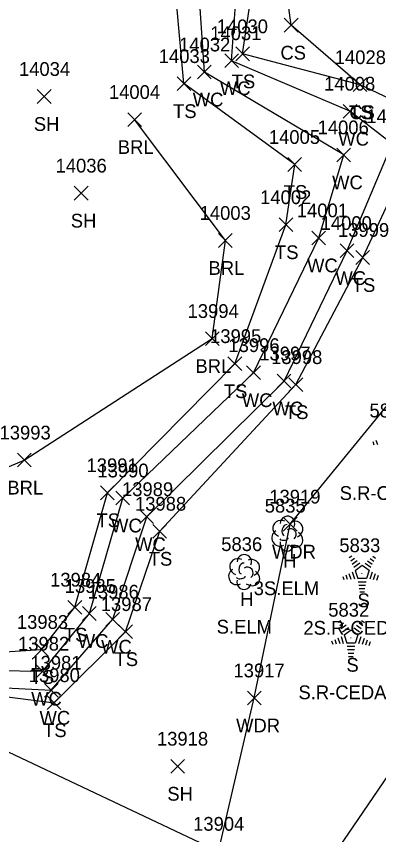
# Model space of a CAD drawing. Extents: x 1439173 to 1457902, y 641926 to 659889.
# Drawn here: x 1446536.8 to 1446589.4, y 652438.8 to 652557.8 of the extents above; entities that cross this region are included whole.
import ezdxf

# ---------------------------------------------------------------- set-up
doc = ezdxf.new("R2010")
doc.units = 0
for name, color, linetype in [('L_A', 7, 'Continuous'), ('L_C', 7, 'Continuous'), ('L_I', 7, 'Continuous'), ('L_TIC', 7, 'Continuous'), ('LABL', 7, 'Continuous'), ('LAWA', 7, 'Continuous'), ('LAWE', 7, 'Continuous'), ('LELB', 7, 'Continuous'), ('LSOGP', 7, 'Continuous'), ('LTC', 7, 'Continuous'), ('LTD', 7, 'Continuous')]:
    doc.layers.add(name, color=color, linetype=linetype)

msp = doc.modelspace()

# ---------------------------------------------------------------- linework, layer by layer
at = {"layer": 'L_TIC'}
for points in [[(1446575.71, 652555.47), (1446577.71, 652557.47)], [(1446577.71, 652555.47), (1446575.71, 652557.47)], [(1446567.05, 652550.3), (1446569.05, 652552.3)], [(1446569.05, 652550.3), (1446567.05, 652552.3)], [(1446568.66, 652551.3), (1446570.66, 652553.3)], [(1446570.66, 652551.3), (1446568.66, 652553.3)], [(1446563.1, 652548.66), (1446565.1, 652550.66)], [(1446565.1, 652548.66), (1446563.1, 652550.66)], [(1446560.14, 652546.97), (1446562.14, 652548.97)], [(1446562.14, 652546.97), (1446560.14, 652548.97)], [(1446585.71, 652546.81), (1446587.71, 652548.81)], [(1446587.71, 652546.81), (1446585.71, 652548.81)], [(1446585.71, 652546.81), (1446587.71, 652548.81)], [(1446587.71, 652546.81), (1446585.71, 652548.81)], [(1446539.83, 652545.1), (1446541.83, 652547.1)], [(1446541.83, 652545.1), (1446539.83, 652547.1)], [(1446584.24, 652542.96), (1446586.24, 652544.96)], [(1446586.24, 652542.96), (1446584.24, 652544.96)], [(1446552.97, 652541.75), (1446554.97, 652543.75)], [(1446554.97, 652541.75), (1446552.97, 652543.75)], [(1446583.35, 652536.61), (1446585.35, 652538.61)], [(1446585.35, 652536.61), (1446583.35, 652538.61)], [(1446576.22, 652535.21), (1446578.22, 652537.21)], [(1446578.22, 652535.21), (1446576.22, 652537.21)], [(1446545.2, 652531.05), (1446547.2, 652533.05)], [(1446547.2, 652531.05), (1446545.2, 652533.05)], [(1446574.95, 652526.46), (1446576.95, 652528.46)], [(1446576.95, 652526.46), (1446574.95, 652528.46)], [(1446566.16, 652524.17), (1446568.16, 652526.17)], [(1446568.16, 652524.17), (1446566.16, 652526.17)], [(1446579.71, 652524.54), (1446581.71, 652526.54)], [(1446581.71, 652524.54), (1446579.71, 652526.54)], [(1446583.83, 652522.7), (1446585.83, 652524.7)], [(1446585.83, 652522.7), (1446583.83, 652524.7)], [(1446586.11, 652521.7), (1446588.11, 652523.7)], [(1446588.11, 652521.7), (1446586.11, 652523.7)], [(1446564.25, 652509.91), (1446566.25, 652511.91)], [(1446566.25, 652509.91), (1446564.25, 652511.91)], [(1446567.52, 652506.26), (1446569.52, 652508.26)], [(1446569.52, 652506.26), (1446567.52, 652508.26)], [(1446570.24, 652504.95), (1446572.24, 652506.95)], [(1446572.24, 652504.95), (1446570.24, 652506.95)], [(1446574.67, 652503.74), (1446576.67, 652505.74)], [(1446576.67, 652503.74), (1446574.67, 652505.74)], [(1446576.39, 652503.21), (1446578.39, 652505.21)], [(1446578.39, 652503.21), (1446576.39, 652505.21)], [(1446536.93, 652492.24), (1446538.93, 652494.24)], [(1446538.93, 652492.24), (1446536.93, 652494.24)], [(1446549.01, 652487.49), (1446551.01, 652489.49)], [(1446551.01, 652487.49), (1446549.01, 652489.49)], [(1446551.24, 652486.73), (1446553.24, 652488.73)], [(1446553.24, 652486.73), (1446551.24, 652488.73)], [(1446554.73, 652484.01), (1446556.73, 652486.01)], [(1446556.73, 652484.01), (1446554.73, 652486.01)], [(1446575.56, 652482.93), (1446577.56, 652484.93)], [(1446577.56, 652482.93), (1446575.56, 652484.93)], [(1446556.61, 652481.89), (1446558.61, 652483.89)], [(1446558.61, 652481.89), (1446556.61, 652483.89)], [(1446544.28, 652470.85), (1446546.28, 652472.85)], [(1446546.28, 652470.85), (1446544.28, 652472.85)], [(1446546.4, 652469.94), (1446548.4, 652471.94)], [(1446548.4, 652469.94), (1446546.4, 652471.94)], [(1446549.79, 652469.11), (1446551.79, 652471.11)], [(1446551.79, 652469.11), (1446549.79, 652471.11)], [(1446551.64, 652467.3), (1446553.64, 652469.3)], [(1446553.64, 652467.3), (1446551.64, 652469.3)], [(1446539.45, 652464.71), (1446541.45, 652466.71)], [(1446541.45, 652464.71), (1446539.45, 652466.71)], [(1446539.62, 652461.55), (1446541.62, 652463.55)], [(1446541.62, 652461.55), (1446539.62, 652463.55)], [(1446540.85, 652458.78), (1446542.85, 652460.78)], [(1446542.85, 652458.78), (1446540.85, 652460.78)], [(1446570.35, 652457.66), (1446572.35, 652459.66)], [(1446572.35, 652457.66), (1446570.35, 652459.66)], [(1446541.26, 652456.97), (1446543.26, 652458.97)], [(1446543.26, 652456.97), (1446541.26, 652458.97)], [(1446559.23, 652447.73), (1446561.23, 652449.73)], [(1446561.23, 652447.73), (1446559.23, 652449.73)]]:
    msp.add_lwpolyline(points, dxfattribs=at)
at = {"layer": 'LABL'}
msp.add_lwpolyline([(1446511.6, 652482.12), (1446537.93, 652493.24), (1446565.25, 652510.91), (1446567.16, 652525.17), (1446553.97, 652542.75)], dxfattribs=at)
at = {"layer": 'LAWA'}
msp.add_lwpolyline([(1446664.29, 652162.85), (1446652.06, 652192.99), (1446638.21, 652235.07), (1446636.45, 652267.73), (1446618.05, 652298.92), (1446596.78, 652325.26), (1446593.67, 652356.68), (1446584.25, 652368.13), (1446597.72, 652383.74), (1446607.26, 652394.47), (1446600.77, 652408.45), (1446577.86, 652412), (1446562.87, 652412.69), (1446566.14, 652436.36), (1446571.35, 652458.66), (1446576.56, 652483.93), (1446594.81, 652506.27), (1446593.83, 652537.15), (1446600.72, 652539.79), (1446606.37, 652540.97)], dxfattribs=at)
at = {"layer": 'LAWE'}
for points in [[(1446524.51, 652449.73), (1446520.4, 652462.85), (1446540.62, 652462.55), (1446547.4, 652470.94), (1446552.24, 652487.73), (1446571.24, 652505.95), (1446580.71, 652525.54), (1446584.35, 652537.61), (1446564.1, 652549.66), (1446562.29, 652576.83), (1446561.93, 652590.68), (1446541.55, 652603.59), (1446519.36, 652618.66), (1446495.8, 652625.96), (1446489.94, 652634.47), (1446490.28, 652643.27), (1446496.68, 652649.42), (1446495.37, 652650.43), (1446499.26, 652649.9), (1446508.09, 652654.23), (1446503.19, 652659.92), (1446517.6, 652668.91), (1446530.7, 652673.09), (1446542.85, 652683.46)], [(1446528.88, 652450.15), (1446525.78, 652460.64), (1446541.85, 652459.78), (1446550.79, 652470.11), (1446555.73, 652485.01), (1446575.67, 652504.74), (1446584.83, 652523.7), (1446591.39, 652539.24), (1446585.24, 652543.96), (1446568.05, 652551.3), (1446570.05, 652579.17)]]:
    msp.add_lwpolyline(points, dxfattribs=at)
at = {"layer": 'LELB'}
for points in [[(1446521.96, 652449.03), (1446519.05, 652464.33), (1446540.45, 652465.71), (1446545.28, 652471.85), (1446550.01, 652488.49), (1446568.52, 652507.26), (1446575.95, 652527.46), (1446577.22, 652536.21), (1446561.14, 652547.97), (1446558.97, 652571.69), (1446557.69, 652588.48), (1446539.96, 652601.47), (1446519.16, 652614.98), (1446494.27, 652623.55), (1446488.51, 652634.53), (1446488.27, 652643.75), (1446501.06, 652658.94), (1446499.86, 652665.43), (1446510.93, 652671.03), (1446514.48, 652671.18), (1446521.62, 652672.79), (1446527.87, 652675.83), (1446542.14, 652685.77)], [(1446532.93, 652452.03), (1446528.28, 652459.75), (1446542.26, 652457.97), (1446552.64, 652468.3), (1446557.61, 652482.89), (1446577.39, 652504.21), (1446587.11, 652522.7), (1446593.83, 652537.15), (1446593.63, 652544.53), (1446586.71, 652547.81), (1446569.66, 652552.3), (1446573.64, 652579.09), (1446576.03, 652598.02), (1446575.25, 652601.82), (1446567.07, 652605.5), (1446555.61, 652603.63), (1446544.04, 652609.93), (1446526.47, 652623.49)], [(1446577.86, 652412), (1446579.36, 652430.61), (1446596.5, 652455.75), (1446601.52, 652478.82), (1446607.91, 652494.3), (1446603.13, 652512.41), (1446600.72, 652539.79), (1446583.48, 652595.51)], [(1446586.71, 652547.81), (1446576.71, 652556.47), (1446573.64, 652579.09)]]:
    msp.add_lwpolyline(points, dxfattribs=at)
at = {"layer": 'LSOGP'}
msp.add_lwpolyline([(1446584.25, 652368.13), (1446576.96, 652380.75), (1446562.88, 652412.69), (1446566.14, 652436.36), (1446532.93, 652452.03), (1446528.88, 652450.14), (1446524.52, 652449.73), (1446521.96, 652449.03), (1446519.05, 652464.33), (1446511.6, 652482.11), (1446480.86, 652524.76), (1446472.43, 652548.32), (1446467.58, 652573.71)], dxfattribs=at)
at = {"layer": 'LTC'}
for p, q in [((1446588.57, 652495.94), (1446588.72, 652495.47)), ((1446589.02, 652496.15), (1446589.24, 652495.5)), ((1446585.16, 652479.06), (1446585.52, 652479.32)), ((1446585.37, 652478.6), (1446585.9, 652478.98)), ((1446585.58, 652478.13), (1446586.29, 652478.64)), ((1446587.82, 652478.61), (1446588.5, 652478.11)), ((1446588.19, 652478.96), (1446588.74, 652478.56)), ((1446588.56, 652479.3), (1446588.98, 652479)), ((1446585.79, 652477.67), (1446586.67, 652478.3)), ((1446586.02, 652477.21), (1446587.03, 652477.95)), ((1446587.03, 652477.95), (1446588.02, 652477.22)), ((1446587.45, 652478.26), (1446588.26, 652477.67)), ((1446584.2, 652476.34), (1446584.35, 652475.87)), ((1446584.65, 652476.56), (1446584.86, 652475.91)), ((1446585.11, 652476.78), (1446585.38, 652475.94)), ((1446585.56, 652476.99), (1446585.89, 652475.97)), ((1446586.02, 652477.21), (1446586.4, 652476.02)), ((1446588.02, 652477.22), (1446587.63, 652476.02)), ((1446588.46, 652476.95), (1446588.12, 652475.91)), ((1446588.91, 652476.7), (1446588.62, 652475.82)), ((1446589.35, 652476.45), (1446589.11, 652475.72)), ((1446587.63, 652476.02), (1446586.4, 652476.02)), ((1446587.6, 652475.52), (1446586.45, 652475.52)), ((1446587.51, 652475.02), (1446586.52, 652475.02)), ((1446587.43, 652474.52), (1446586.6, 652474.52)), ((1446587.34, 652474.02), (1446586.67, 652474.02)), ((1446583.55, 652469.69), (1446583.91, 652469.94)), ((1446583.76, 652469.22), (1446584.29, 652469.6)), ((1446583.97, 652468.75), (1446584.68, 652469.27)), ((1446586.21, 652469.23), (1446586.89, 652468.74)), ((1446586.58, 652469.58), (1446587.13, 652469.18)), ((1446586.95, 652469.93), (1446587.37, 652469.62)), ((1446584.18, 652468.29), (1446585.06, 652468.93)), ((1446584.41, 652467.83), (1446585.42, 652468.57)), ((1446584.41, 652467.83), (1446584.79, 652466.64)), ((1446585.42, 652468.57), (1446586.41, 652467.84)), ((1446585.84, 652468.88), (1446586.65, 652468.29)), ((1446586.41, 652467.84), (1446586.02, 652466.64)), ((1446582.58, 652466.96), (1446582.74, 652466.5)), ((1446583.04, 652467.18), (1446583.25, 652466.53)), ((1446583.5, 652467.4), (1446583.77, 652466.56)), ((1446583.95, 652467.61), (1446584.28, 652466.6)), ((1446586.02, 652466.64), (1446584.79, 652466.64)), ((1446586.85, 652467.57), (1446586.51, 652466.53)), ((1446587.3, 652467.32), (1446587.01, 652466.44)), ((1446587.74, 652467.07), (1446587.5, 652466.34)), ((1446588.19, 652466.82), (1446588, 652466.25)), ((1446585.98, 652466.14), (1446584.84, 652466.14)), ((1446585.9, 652465.64), (1446584.91, 652465.64)), ((1446585.82, 652465.14), (1446584.99, 652465.14)), ((1446585.73, 652464.64), (1446585.06, 652464.64))]:
    msp.add_line(p, q, dxfattribs=at)
at = {"layer": 'LTD'}
for p, q in [((1446576.13, 652482.61), (1446576.13, 652482.61)), ((1446576.13, 652482.61), (1446576.13, 652482.61)), ((1446569.86, 652477.02), (1446569.86, 652477.02)), ((1446569.86, 652477.02), (1446569.86, 652477.02))]:
    msp.add_line(p, q, dxfattribs=at)
for centre in [(1446576.18, 652484.04), (1446569.91, 652478.46)]:
    msp.add_arc(centre, 1.05, 335.5272, 180.9563, dxfattribs=at)
for centre, major_axis, ratio, start_param, end_param in [((1446575.34, 652483.27), (1.21, -0.51), 0.895232, 1.570796, 4.712389), ((1446577.17, 652483.19), (-1.14, -0.48), 0.949671, 1.570796, 4.712389), ((1446575.92, 652483.07), (-0.208, -0.792), 0.645439, 3.141593, 6.283185), ((1446576.63, 652482.44), (-0.5, 0.667), 0.989748, 3.141593, 6.283185), ((1446575.05, 652481.9), (0.58, -1.04), 0.959034, 3.141593, 6.283185), ((1446577.13, 652481.78), (-1.09, 0.79), 0.841452, 1.570796, 4.712389), ((1446576.13, 652481.11), (0.26, 1.06), 0.942809, 1.570796, 4.712389), ((1446575.67, 652481.86), (-0.625, -0.083), 0.423636, 0, 3.141593), ((1446569.07, 652477.69), (1.21, -0.51), 0.895232, 1.570796, 4.712389), ((1446570.9, 652477.61), (-1.14, -0.48), 0.949671, 1.570796, 4.712389), ((1446568.78, 652476.31), (0.58, -1.04), 0.959034, 3.141593, 6.283185), ((1446569.65, 652477.48), (-0.208, -0.792), 0.645439, 3.141593, 6.283185), ((1446570.36, 652476.86), (-0.5, 0.667), 0.989748, 3.141593, 6.283185), ((1446569.4, 652476.27), (-0.625, -0.083), 0.423636, 0, 3.141593), ((1446570.86, 652476.19), (-1.09, 0.79), 0.841452, 1.570796, 4.712389), ((1446569.86, 652475.52), (0.26, 1.06), 0.942809, 1.570796, 4.712389)]:
    msp.add_ellipse(centre, major_axis=major_axis, ratio=ratio, start_param=start_param, end_param=end_param, dxfattribs=at)

# ---------------------------------------------------------------- texts
at = {"layer": 'L_A'}
for s, p in [('CS', (1446575.15, 652551.47)), ('TS', (1446568.07, 652547.3)), ('WC', (1446566.36, 652546.3)), ('WC', (1446562.41, 652544.66)), ('TS', (1446559.55, 652542.97)), ('TS', (1446585.12, 652542.81)), ('CS', (1446585.15, 652542.81)), ('SH', (1446539.32, 652541.1)), ('WC', (1446583.55, 652538.96)), ('BRL', (1446551.52, 652537.75)), ('WC', (1446582.66, 652532.61)), ('TS', (1446575.63, 652531.21)), ('SH', (1446544.69, 652527.05)), ('TS', (1446574.36, 652522.46)), ('WC', (1446579.02, 652520.54)), ('BRL', (1446564.7, 652520.17)), ('WC', (1446583.14, 652518.7)), ('TS', (1446585.52, 652517.7)), ('BRL', (1446562.8, 652505.91)), ('TS', (1446566.93, 652502.26)), ('WC', (1446569.54, 652500.95)), ('WC', (1446573.98, 652499.74)), ('TS', (1446575.8, 652499.21)), ('BRL', (1446535.48, 652488.24)), ('TS', (1446548.42, 652483.49)), ('WC', (1446550.55, 652482.73)), ('WC', (1446554.04, 652480.01)), ('WDR', (1446573.92, 652478.93)), ('TS', (1446556.02, 652477.89)), ('H', (1446575.56, 652477.61)), ('H', (1446569.29, 652472.02)), ('S', (1446586.35, 652471.86)), ('TS', (1446543.69, 652466.85)), ('WC', (1446545.71, 652465.94)), ('WC', (1446549.1, 652465.11)), ('TS', (1446551.05, 652463.3)), ('S', (1446584.74, 652462.48)), ('TS', (1446538.86, 652460.71)), ('WC', (1446538.93, 652457.55)), ('WC', (1446540.15, 652454.78)), ('TS', (1446540.67, 652452.97)), ('WDR', (1446568.71, 652453.66)), ('SH', (1446558.72, 652443.73))]:
    msp.add_text(s, height=2, dxfattribs=at).set_placement(p)
at = {"layer": 'L_C'}
for s, p in [('S.R-CEDAR', (1446583.76, 652487.45)), ('3S.ELM', (1446571.27, 652473.61)), ('S.ELM', (1446565.89, 652468.02)), ('2S.R-CEDAR', (1446578.49, 652467.86)), ('S.R-CEDAR', (1446577.77, 652458.48))]:
    msp.add_text(s, height=2, dxfattribs=at).set_placement(p)
at = {"layer": 'L_I'}
for s, p in [('14030', (1446565.9, 652555.3)), ('14031', (1446564.95, 652554.3)), ('14032', (1446560.43, 652552.66)), ('14033', (1446557.47, 652550.97)), ('14028', (1446583.04, 652550.81)), ('14028', (1446583.04, 652550.81)), ('14034', (1446537.16, 652549.1)), ('14008', (1446581.49, 652546.96)), ('14004', (1446550.23, 652545.75)), ('14007', (1446587.64, 652542.24)), ('14006', (1446580.55, 652540.61)), ('14005', (1446573.47, 652539.21)), ('14036', (1446542.48, 652535.05)), ('14002', (1446572.2, 652530.46)), ('14003', (1446563.41, 652528.17)), ('14001', (1446577.53, 652528.54)), ('14000', (1446580.99, 652526.7)), ('13999', (1446583.51, 652525.7)), ('13994', (1446561.66, 652513.91)), ('13995', (1446564.93, 652510.26)), ('13996', (1446567.59, 652508.95)), ('13997', (1446572.08, 652507.74)), ('13998', (1446573.8, 652507.21)), ('5837', (1446588.08, 652499.45)), ('13993', (1446534.34, 652496.24)), ('13991', (1446546.98, 652491.49)), ('13990', (1446548.56, 652490.73)), ('13989', (1446552.13, 652488.01)), ('13919', (1446573.53, 652486.93)), ('13988', (1446554.02, 652485.89)), ('5835', (1446572.87, 652485.61)), ('5836', (1446566.55, 652480.02)), ('5833', (1446583.71, 652479.86)), ('13984', (1446541.69, 652474.85)), ('13985', (1446543.81, 652473.94)), ('13986', (1446547.14, 652473.11)), ('13987', (1446549.05, 652471.3)), ('5832', (1446582.1, 652470.48)), ('13983', (1446536.86, 652468.71)), ('13982', (1446537.03, 652465.55)), ('13981', (1446538.82, 652462.78)), ('13917', (1446568.33, 652461.66)), ('13980', (1446538.58, 652460.97)), ('13918', (1446557.21, 652451.73)), ('13904', (1446562.47, 652439.36))]:
    msp.add_text(s, height=2, dxfattribs=at).set_placement(p)
at = {"layer": 'LTC'}
for p in [(1446586.91, 652476.96), (1446585.3, 652467.58)]:
    msp.add_text('.', height=1.04, rotation=270, dxfattribs=at).set_placement(p)

doc.saveas('drawing.dxf')
